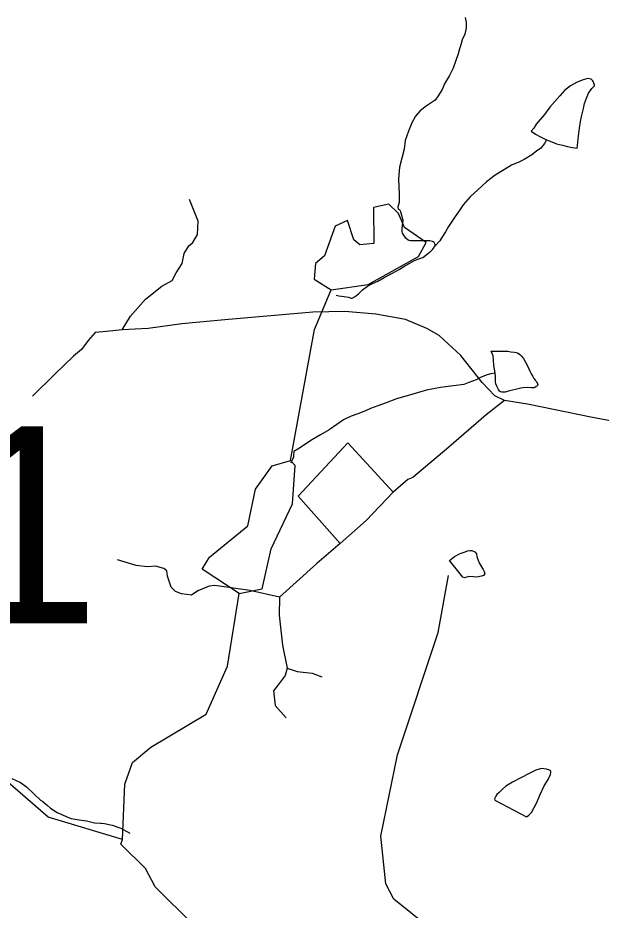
# Model space of a CAD drawing. Extents: x 2126262 to 2293712, y 749403 to 919119.
# Drawn here: x 2203142 to 2206298, y 834456 to 839280 of the extents above; entities that cross this region are included whole.
import ezdxf

# ---------------------------------------------------------------- set-up
doc = ezdxf.new("R2010")
doc.units = 0
for name, color, linetype in [('Exist Hydrographic Creek Single Shore', 7, 'Continuous'), ('Exist Hydrographic Misc Water Feature', 7, 'Continuous'), ('Exist Hydrographic Pond Under 1500 Sq Ft', 7, 'Continuous'), ('Exist Road Non-System Type 51', 7, 'Continuous'), ('Exist Road Secondary Structure Pipe Number Label', 7, 'Continuous')]:
    doc.layers.add(name, color=color, linetype=linetype)

msp = doc.modelspace()

# ---------------------------------------------------------------- linework, layer by layer
at = {"layer": 'Exist Hydrographic Creek Single Shore'}
for points in [[(2203707.6, 834838.4), (2203306.5, 834958.2), (2203046.5, 835183.4), (2202779.5, 835247.9), (2202687.4, 835312.2), (2202561.5, 835495.2), (2202327.6, 835634.6), (2202041.5, 835984.9), (2201648.4, 836206.3), (2201438.4, 836420.6), (2201438.4, 836453.4)], [(2207850.4, 833266.7), (2207365.5, 833447.3), (2206731.4, 833456.3), (2206596.1, 833495.3), (2206306.6, 833656.2), (2206054.6, 833894.3), (2205535.4, 834226.5), (2205175.5, 834516.1), (2205133.5, 834599), (2205106.4, 834855.4), (2205195.4, 835296.4), (2205415.4, 835957.8), (2205471.4, 836265)], [(2204732.4, 833537.8), (2204706.6, 833620.4), (2204614.5, 833727.3), (2204546.4, 833918.9), (2204503.6, 834136.3), (2204436.5, 834226.3), (2204093.5, 834374.4), (2203884.5, 834582.1), (2203833.5, 834681.6), (2203699.6, 834812.3), (2203707.6, 834838.4)]]:
    msp.add_lwpolyline(points, dxfattribs=at)
at = {"layer": 'Exist Hydrographic Misc Water Feature'}
for points in [[(2205562.8, 839281.9), (2205567.1, 839256), (2205567.1, 839226), (2205559.3, 839192), (2205545.5, 839161.9), (2205537.7, 839133.8), (2205531.8, 839113.8), (2205524, 839085.7), (2205496.5, 839007.6), (2205477.1, 838969.5), (2205451.4, 838927.3), (2205437.5, 838893.2), (2205419.6, 838865.1), (2205399.7, 838835), (2205378, 838820.9), (2205346, 838798.6), (2205316.3, 838776.4), (2205292.5, 838748.2), (2205272.8, 838712.1), (2205255, 838668), (2205237.6, 838617.9), (2205231.8, 838569.9), (2205206.6, 838473.7), (2205200.8, 838409.7), (2205205.6, 838327.8), (2205205.8, 838281.8), (2205198, 838257.8), (2205200, 838245.8)], [(2206001.2, 838621.2), (2206031.3, 838609.5), (2206055.3, 838599.6), (2206089.3, 838591.8), (2206115.4, 838584), (2206141.4, 838580.2), (2206155.4, 838578.3), (2206167.3, 838576.4), (2206169.3, 838590.4), (2206173, 838626.4), (2206176.9, 838654.4), (2206180.6, 838684.4), (2206186.3, 838720.4), (2206192.3, 838754.5), (2206202.1, 838790.6), (2206207.9, 838816.6), (2206217.5, 838846.6), (2206229.4, 838872.7), (2206247, 838898.8), (2206261.2, 838912.9), (2206261.2, 838918.9), (2206252.8, 838940.8), (2206242.9, 838948.8), (2206224.9, 838952.6), (2206200.9, 838944.5), (2206167.1, 838932.3), (2206131.2, 838912), (2206099.4, 838887.8), (2206073.5, 838859.6), (2206020, 838797.2), (2205990.3, 838757), (2205946.6, 838704.8), (2205932.9, 838684.7), (2205918.7, 838668.6), (2205943.1, 838650.8), (2205969, 838637), (2206001.2, 838621.2)], [(2206001.2, 838621.2), (2205991.3, 838601.1), (2205971.6, 838575), (2205947.6, 838558.9), (2205921.8, 838540.7), (2205882, 838514.4), (2205852.1, 838500.2), (2205812.1, 838483.9), (2205774.4, 838459.7), (2205724.6, 838429.4), (2205676.8, 838393.1), (2205631, 838350.7), (2205589.6, 838312.5), (2205551.9, 838270.2), (2205526.1, 838232.1), (2205508.4, 838205.9), (2205494.3, 838183.9), (2205472.5, 838151.7), (2205454.9, 838123.6), (2205435, 838093.5), (2205425.2, 838075.4), (2205399.3, 838047.2)], [(2205399.3, 838047.2), (2205399.3, 838053.2), (2205397.3, 838059.2), (2205395.2, 838065.1), (2205389.1, 838069.2), (2205385, 838071.1), (2205371, 838075), (2205339.1, 838074.8), (2205305, 838074.5), (2205267.1, 838074.3), (2205259.1, 838076.2), (2205253.1, 838078.2), (2205241, 838090.1), (2205227.1, 838110), (2205222.8, 838116), (2205220.7, 838124), (2205220.7, 838138), (2205222.6, 838158), (2205226.5, 838184), (2205220.3, 838211.9), (2205214.2, 838231.9), (2205208, 838241.8), (2205200, 838245.8)], [(2204863.3, 837781.6), (2204879.3, 837777.7), (2204907.4, 837773.9), (2204931.4, 837770.1), (2204945.4, 837764.2), (2204951.3, 837764.2), (2204967.3, 837774.3), (2204985.3, 837788.5), (2205007.1, 837810.6), (2205033.1, 837828.8), (2205060.8, 837845), (2205088.9, 837857.2), (2205124.6, 837877.4), (2205164.6, 837897.7), (2205204.3, 837919.9), (2205230.2, 837936.1), (2205262.2, 837954.3), (2205287.8, 837968.5), (2205311.8, 837976.7), (2205333.9, 837984.8), (2205357.5, 838005), (2205375.6, 838019.1), (2205387.6, 838029.2), (2205399.3, 838047.2)], [(2204617.6, 836886.2), (2204746.6, 837595.5), (2204836.6, 837810.1)], [(2205724.1, 837359.7), (2205721.9, 837371.7), (2205717.6, 837399.6), (2205715.5, 837431.6), (2205713.3, 837453.6), (2205703, 837477.5), (2205721.1, 837477.7), (2205753.1, 837477.9), (2205793, 837478.1), (2205809, 837474.2), (2205829.1, 837472.3), (2205845.1, 837468.5), (2205857.4, 837460.6), (2205865.4, 837452.7), (2205877.3, 837438.7), (2205887.6, 837418.8), (2205901.5, 837394.9), (2205911.8, 837371), (2205919.8, 837355), (2205928.2, 837341.1), (2205934.1, 837331.2), (2205940.1, 837321.2), (2205946.4, 837315.2), (2205950.3, 837309.3), (2205952.4, 837303.3), (2205954.4, 837297.3), (2205952.4, 837293.3), (2205950.3, 837289.3), (2205946.4, 837287.2), (2205938.4, 837281.2), (2205932.7, 837279.2), (2205920.6, 837279.1), (2205896.6, 837280.9), (2205876.5, 837280.8), (2205862.6, 837278.7), (2205834.7, 837270.5), (2205802.7, 837264.3), (2205778.5, 837256.1), (2205760.6, 837256), (2205752.6, 837257.9), (2205748.5, 837261.9), (2205742.6, 837271.8), (2205738.5, 837277.8), (2205732.5, 837289.8), (2205728.2, 837301.7), (2205726.4, 837311.7), (2205726, 837339.7), (2205724.1, 837359.7)], [(2205724.1, 837359.7), (2205700.1, 837355.6), (2205680.1, 837349.4), (2205648.1, 837337.2), (2205622.2, 837323), (2205582.2, 837308.7), (2205554.6, 837298.6), (2205498.6, 837290.1), (2205428.7, 837281.6), (2205352.8, 837267.2), (2205235.1, 837232.3), (2205191, 837220), (2205135.2, 837199.7), (2205089.3, 837183.4), (2205049.5, 837169.1), (2205023.5, 837154.9), (2204981.9, 837138.7), (2204945.8, 837126.4), (2204904.1, 837106.1), (2204868, 837081.9), (2204826.4, 837053.6), (2204778.6, 837025.3), (2204736.8, 837001), (2204704.8, 836980.8), (2204665, 836954.5), (2204635.3, 836936.3)], [(2204635.3, 836936.3), (2204633.3, 836914.3), (2204633.7, 836906.3), (2204627.5, 836892.3), (2204621.6, 836878.2), (2204619.7, 836872.2)], [(2204339.5, 836167.1), (2204464.4, 836194), (2204512.4, 836409.5), (2204627.4, 836653.1), (2204642.4, 836859.5), (2204617.6, 836886.2)], [(2205549.6, 836256.8), (2205477.1, 836346.3), (2205504.7, 836368.5), (2205530.8, 836382.6), (2205540.8, 836386.7), (2205562.6, 836392.9), (2205574.7, 836399), (2205586.6, 836401), (2205598.6, 836401.1), (2205614.6, 836393.3), (2205622.8, 836383.3), (2205624.9, 836367.4), (2205631, 836351.4), (2205639, 836329.5), (2205655.2, 836303.6), (2205659.3, 836297.6), (2205665.3, 836287.6), (2205667.5, 836273.7), (2205661.6, 836265.6), (2205649.5, 836261.5), (2205625.5, 836255.4), (2205607.7, 836257.3), (2205581.6, 836259.1), (2205557.6, 836252.9), (2205549.6, 836256.8)], [(2203707.6, 834838.4), (2203721.5, 835136.7), (2203762.5, 835253.9), (2203861.6, 835337.1), (2204160.5, 835514.7), (2204275.5, 835774.6), (2204339.5, 836167.1)], [(2205721.9, 835050.5), (2205894.5, 834959.6), (2205906.4, 834969.7), (2205920.4, 834983.8), (2205949.9, 835038), (2205965.5, 835078.1), (2205989.3, 835128.3), (2206011, 835162.4), (2206022.9, 835188.5), (2206024.7, 835200.5), (2206024.7, 835206.5), (2206022.5, 835210.5), (2206014.5, 835214.4), (2206002.6, 835218.4), (2205974.5, 835222.1), (2205944.8, 835211.9), (2205908.9, 835195.6), (2205867.1, 835173.4), (2205817.2, 835147.1), (2205781.3, 835126.8), (2205763.5, 835110.7), (2205745.7, 835092.6), (2205733.6, 835080.5), (2205727.8, 835072.5), (2205723.7, 835064.5), (2205719.8, 835058.4), (2205721.9, 835050.5)], [(2203110.1, 835168.4), (2203156.1, 835146.7), (2203188.3, 835123), (2203230.5, 835083.2), (2203264.7, 835051.4), (2203276.8, 835043.5), (2203302.9, 835021.8), (2203319.1, 835007.9), (2203355.2, 834984.1), (2203379.4, 834972.2), (2203407.3, 834960.5), (2203431.2, 834950.6), (2203473.3, 834944.9), (2203513.3, 834939.2), (2203557.6, 834927.5), (2203589.5, 834925.7), (2203593.6, 834925.7), (2203611.5, 834923.9), (2203651.7, 834916.2), (2203699.7, 834898.5), (2203747.8, 834872.9)]]:
    msp.add_lwpolyline(points, dxfattribs=at)
at = {"layer": 'Exist Hydrographic Pond Under 1500 Sq Ft'}
for points in [[(2204836.6, 837810.1), (2205036.5, 837838.8), (2205309.4, 837990.5), (2205351.5, 838065.1), (2205233.5, 838146.3), (2205200.5, 838222.5), (2205149.5, 838272.7), (2205066.4, 838254.7), (2205067.5, 838061.1), (2204992.4, 838052.9), (2204959.4, 838079.9), (2204925.6, 838185.5), (2204859.5, 838154.1), (2204801.5, 837994.5), (2204752.5, 837952.9), (2204744.5, 837867.8), (2204836.6, 837810.1)], [(2204386.5, 836533.4), (2204427.5, 836732.7), (2204517.5, 836858.8), (2204617.6, 836886.2)], [(2204339.5, 836167.1), (2204138.6, 836299.1), (2204179.6, 836363.9), (2204386.5, 836533.4)]]:
    msp.add_lwpolyline(points, dxfattribs=at)
at = {"layer": 'Exist Road Non-System Type 51'}
for points in [[(2203706.9, 837593.1), (2203751.9, 837667.8), (2203832.8, 837760), (2203921.4, 837830.5), (2203977.2, 837859.8), (2203999.5, 837901.7), (2204031.6, 837952), (2204042.7, 838006.4), (2204067.9, 838046.9), (2204088.8, 838065.1), (2204113.9, 838108.3), (2204117.4, 838180.3), (2204071.3, 838298.9)], [(2205774.4, 837212.1), (2205722.8, 837237.2), (2205654.4, 837308.4), (2205539.3, 837454.4), (2205420.7, 837563.3), (2205355.1, 837601), (2205238.5, 837649.6), (2205078, 837677.5), (2204910.6, 837692.9), (2204737.6, 837688.7), (2204261.5, 837648.3), (2204028.5, 837625.9), (2203847.8, 837601.5), (2203706.9, 837593.1)], [(2203706.9, 837593.1), (2203622.5, 837585.4), (2203559.7, 837578.5), (2203523.5, 837535.2), (2203485.8, 837487.7), (2203442.6, 837451.4), (2203344.9, 837356.4), (2203221, 837235.7)], [(2205774.4, 837212.1), (2205676.4, 837133.7), (2205474.1, 836959.2), (2205278.1, 836795.1), (2205251.6, 836783.9), (2205172.1, 836715.5)], [(2206386.4, 837094.1), (2206242.5, 837121.4), (2206048.6, 837161.9), (2205899.9, 837192.5), (2205774.4, 837212.1)], [(2205172.1, 836715.5), (2204927.1, 836982.4), (2204657.8, 836694.8), (2204885.2, 836437.9)], [(2204885.2, 836437.9), (2205026.1, 836563.5), (2205172.1, 836715.5)], [(2204885.2, 836437.9), (2204759, 836329.6), (2204558.1, 836148.1)], [(2204558.1, 836148.1), (2204396.9, 836183.7), (2204208.6, 836211.7), (2204177.9, 836207.5), (2204116.5, 836182.3), (2204080.9, 836158.7), (2204027.9, 836165.6), (2203994.4, 836179.6), (2203972.1, 836201.9), (2203952.6, 836262), (2203948.4, 836289.9), (2203931.7, 836303.9), (2203887, 836315), (2203842.4, 836312.2), (2203782.4, 836319.2), (2203681.1, 836349.4)], [(2204558.1, 836148.1), (2204556.5, 836051.3), (2204574.6, 835889.3), (2204598.3, 835765)], [(2204598.3, 835765), (2204587.9, 835725.3), (2204555.8, 835680.6), (2204525.1, 835641.5), (2204534.9, 835561.9), (2204593.5, 835494.9)], [(2204598.3, 835765), (2204653.5, 835746.2), (2204734.4, 835737.8), (2204787.4, 835716.9)]]:
    msp.add_lwpolyline(points, dxfattribs=at)

# ---------------------------------------------------------------- texts
at = {"layer": 'Exist Road Secondary Structure Pipe Number Label'}
msp.add_text('P101', height=1066.27, dxfattribs=at).set_placement((2200256.3, 836006.3))

doc.saveas('drawing.dxf')
